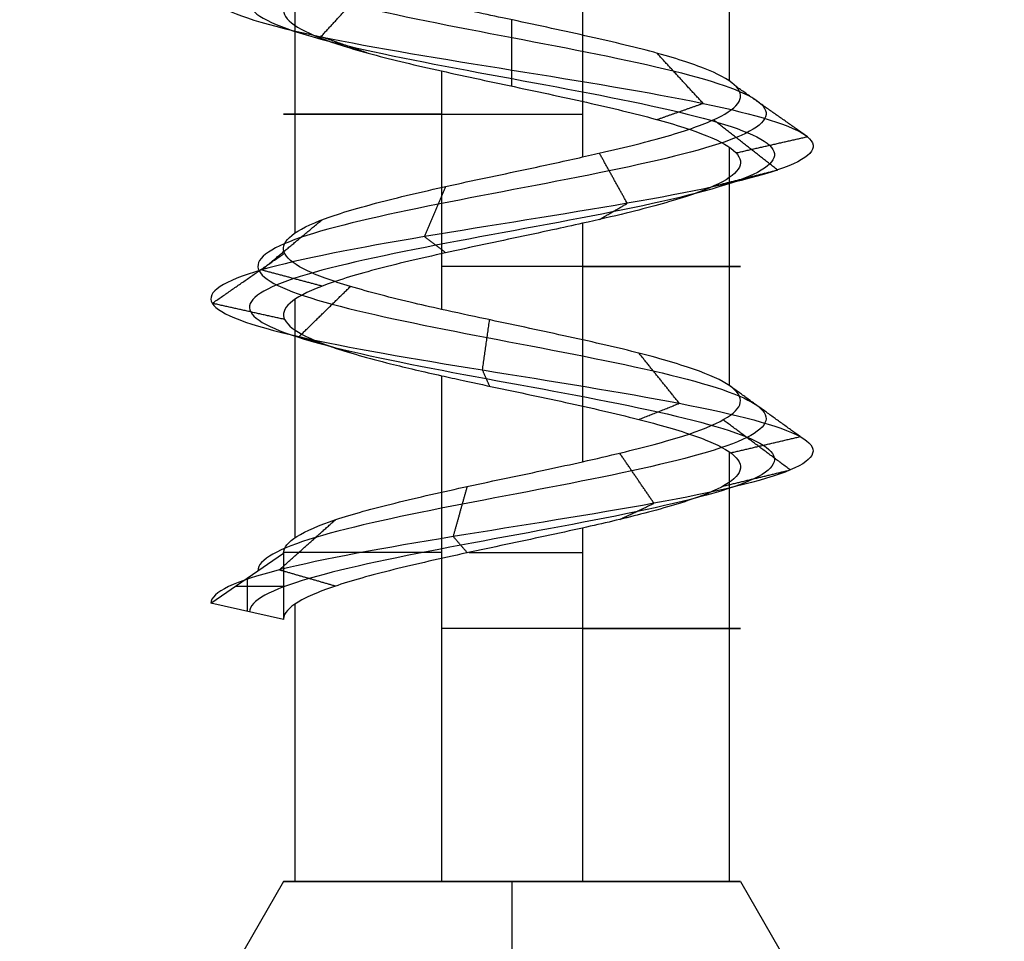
# Model space of a CAD drawing. Header units: millimetres. Extents: x -646 to 654, y -203 to 198.
# Tile 578 of 656: x 374 to 384, y 157 to 167. Entities that reach past the tile are written whole.
import ezdxf

# ---------------------------------------------------------------- set-up
doc = ezdxf.new("R2010")
doc.units = ezdxf.units.MM
doc.layers.add('Screw', color=7, linetype='Continuous', true_color=0xffffff)

msp = doc.modelspace()

# ---------------------------------------------------------------- linework, layer by layer
at = {"layer": 'Screw', "color": 7, "true_color": 0xffffff}
for p, q in [((380.804, 168.4043, 1082.9248), (380.804, 166.004, 1082.9248)), ((379.3267, 167.637, 1080.0254), (379.3267, 165.2371, 1080.0254)), ((376.4273, 166.8702, 1081.5027), (376.4273, 164.4694, 1081.5027)), ((377.9046, 166.1034, 1084.4021), (377.9046, 163.7026, 1084.4021)), ((380.804, 165.3362, 1082.9248), (380.804, 162.9363, 1082.9248)), ((379.3267, 164.5691, 1080.0254), (379.3267, 162.1688, 1080.0254)), ((376.4273, 163.8023, 1081.5027), (376.4273, 161.4015, 1081.5027)), ((377.9046, 163.0353, 1084.4021), (377.9046, 157.9423, 1084.4021)), ((380.804, 162.2681, 1082.9248), (380.804, 157.9423, 1082.9248)), ((379.3267, 161.5013, 1080.0254), (379.3267, 157.9423, 1080.0254)), ((375.5825, 160.7438, 1082.2137), (376.3147, 161.2489, 1082.2137)), ((376.3147, 161.2489, 1082.2137), (376.3147, 160.5807, 1082.2137)), ((375.9486, 160.9963, 1082.2137), (375.9486, 160.6622, 1082.2137)), ((375.8304, 160.9148, 1082.2137), (376.3147, 160.9148, 1082.2137)), ((376.3147, 160.5807, 1082.2137), (375.5825, 160.7438, 1082.2137)), ((376.4273, 160.7344, 1081.5027), (376.4273, 157.9423, 1081.5027)), ((376.3147, 157.9423, 1082.2137), (373.6577, 153.3403, 1082.2137)), ((378.6156, 157.9423, 1084.5147), (378.6156, 153.3403, 1087.1716)), ((378.6156, 157.9423, 1079.9127), (378.6156, 153.3403, 1077.2558)), ((380.9166, 157.9423, 1082.2137), (383.5735, 153.3403, 1082.2137))]:
    msp.add_line(p, q, dxfattribs=at)
at = {"layer": 'Screw', "color": 7, "true_color": 0xffffff, "extrusion": (0, -1, 0)}
for centre, start, end in [((378.6156, 1082.2137, -165.6698), 108, 288), ((378.6156, 1082.2137, -164.1361), 288, 108), ((378.6156, 1082.2137, -161.2557), 108, 180.79462), ((378.6156, 1082.2137, -161.2557), 259.19774, 288), ((378.6156, 1082.2137, -160.4888), 288, 108), ((378.6156, 1082.2137, -157.9423), 108, 180), ((378.6156, 1082.2137, -157.9423), 180, 288), ((378.6156, 1082.2137, -157.9423), 0, 108), ((378.6156, 1082.2137, -157.9423), 288, 0)]:
    msp.add_arc(centre, 2.301, start, end, dxfattribs=at)
at = {"layer": 'Screw', "color": 7, "true_color": 0xffffff}
for points, knots in [([(377.1165, 191.4234, 1082.2137), (377.1005, 191.2955, 1082.6062), (377.2151, 191.1677, 1083.0237), (377.7605, 190.912, 1083.6595), (378.173, 190.7842, 1083.8727), (379.0583, 190.5285, 1083.9366), (379.5257, 190.4007, 1083.7853), (380.2325, 190.145, 1083.169), (380.4663, 190.0172, 1082.7066), (380.5303, 189.7616, 1081.7208), (380.3583, 189.6337, 1081.2035), (379.671, 189.3781, 1080.4258), (379.1587, 189.2502, 1080.1713), (378.0726, 188.9946, 1080.1074), (377.5054, 188.8667, 1080.2999), (376.6567, 188.6111, 1081.0583), (376.3719, 188.4832, 1081.6204), (376.3271, 188.2276, 1082.807), (376.5685, 188.0997, 1083.4076), (377.4037, 187.8441, 1084.2789), (378.0023, 187.7162, 1084.5438), (379.229, 187.4606, 1084.5694), (379.8496, 187.3327, 1084.3293), (380.7493, 187.0771, 1083.4657), (381.0224, 186.9493, 1082.8472), (381.048, 186.6936, 1081.5803), (380.7996, 186.5658, 1080.9398), (379.9077, 186.3101, 1080.0117), (379.2692, 186.1823, 1079.7302), (377.9621, 185.9266, 1079.7047), (377.3017, 185.7988, 1079.9613), (376.3452, 185.5431, 1080.8817), (376.0523, 185.4153, 1081.5401), (376.0331, 185.1596, 1082.8873), (376.3074, 185.0318, 1083.5623), (377.2581, 184.7761, 1084.531), (377.932, 184.6483, 1084.8186), (379.2993, 184.3926, 1084.8314), (379.9842, 184.2648, 1084.5562), (380.9671, 184.0091, 1083.5913), (381.2589, 183.8813, 1082.9074), (381.2717, 183.6256, 1081.52), (380.9923, 183.4978, 1080.8251), (380.0133, 183.2421, 1079.828), (379.3194, 183.1143, 1079.5321), (377.9119, 182.8586, 1079.5193), (377.2071, 182.7308, 1079.8028), (376.1957, 182.4751, 1080.7961), (375.8989, 182.3473, 1081.5), (375.8809, 182.1076, 1082.8383), (376.0898, 181.9958, 1083.4688), (376.8746, 181.7721, 1084.4604), (377.4452, 181.6602, 1084.8177), (378.6961, 181.4365, 1085.0893), (379.3719, 181.3247, 1085.0023), (380.5247, 181.101, 1084.4115), (380.9974, 180.9891, 1083.9095), (381.5196, 180.7654, 1082.7073), (381.5669, 180.6535, 1082.0113), (381.2034, 180.4298, 1080.7359), (380.7936, 180.318, 1080.1613), (379.6908, 180.0943, 1079.3975), (379.0016, 179.9824, 1079.2114), (377.6492, 179.7587, 1079.3221), (376.991, 179.6469, 1079.6189), (376.005, 179.4232, 1080.5733), (375.681, 179.3113, 1081.2276), (375.5227, 179.0876, 1082.6062), (375.7077, 178.9757, 1083.3211), (376.4797, 178.752, 1084.4766), (377.0703, 178.6402, 1084.9146), (378.4001, 178.4165, 1085.318), (379.1344, 178.3046, 1085.2819), (380.4183, 178.0809, 1084.7501), (380.9631, 177.9691, 1084.2563), (381.6182, 177.7454, 1083.0308), (381.7261, 177.6335, 1082.3034), (381.455, 177.4098, 1080.9405), (381.0769, 177.298, 1080.3099), (380.0027, 177.0743, 1079.4283), (379.3105, 176.9624, 1079.1806), (377.9208, 176.7387, 1079.1806), (377.2285, 176.6268, 1079.4283), (376.1543, 176.4031, 1080.3099), (375.7763, 176.2913, 1080.9405), (375.5052, 176.0676, 1082.3034), (375.6131, 175.9557, 1083.0308), (376.2682, 175.732, 1084.2563), (376.813, 175.6202, 1084.7501), (378.0968, 175.3965, 1085.2819), (378.8312, 175.2846, 1085.318), (380.161, 175.0609, 1084.9146), (380.7516, 174.9491, 1084.4766), (381.5236, 174.7253, 1083.3211), (381.7023, 174.6135, 1082.6079), (381.5661, 174.3898, 1081.2249), (381.2517, 174.2779, 1080.5603), (380.2691, 174.0542, 1079.5777), (379.6044, 173.9424, 1079.2633), (378.2215, 173.7187, 1079.1271), (377.5082, 173.6068, 1079.3057), (376.3528, 173.3831, 1080.0778), (375.9148, 173.2713, 1080.6683), (375.5114, 173.0476, 1081.9981), (375.5475, 172.9357, 1082.7325), (376.0793, 172.712, 1084.0164), (376.5731, 172.6001, 1084.5612), (377.7986, 172.3764, 1085.2162), (378.5259, 172.2646, 1085.3241), (379.8888, 172.0409, 1085.053), (380.5195, 171.929, 1084.675), (381.4011, 171.7053, 1083.6008), (381.6488, 171.5935, 1082.9085), (381.6488, 171.3698, 1081.5189), (381.4011, 171.2579, 1080.8266), (380.5195, 171.0342, 1079.7524), (379.8888, 170.9224, 1079.3744), (378.5259, 170.6986, 1079.1033), (377.7986, 170.5868, 1079.2112), (376.5731, 170.3631, 1079.8663), (376.0793, 170.2512, 1080.4111), (375.5475, 170.0275, 1081.6949), (375.5114, 169.9157, 1082.4293), (375.9148, 169.692, 1083.7591), (376.3528, 169.5801, 1084.3497), (377.5082, 169.3564, 1085.1217), (378.2215, 169.2446, 1085.3004), (379.6044, 169.0209, 1085.1642), (380.2691, 168.909, 1084.8498), (381.2517, 168.6853, 1083.8672), (381.5661, 168.5734, 1083.2025), (381.7023, 168.3497, 1081.8195), (381.5236, 168.2379, 1081.1063), (380.7516, 168.0142, 1079.9509), (380.161, 167.9023, 1079.5129), (378.8312, 167.6786, 1079.1095), (378.0968, 167.5668, 1079.1456), (376.813, 167.3431, 1079.6774), (376.2682, 167.2312, 1080.1711), (375.6131, 167.0075, 1081.3967), (375.5052, 166.8957, 1082.124), (375.7763, 166.6719, 1083.4869), (376.1543, 166.5601, 1084.1176), (377.2285, 166.3364, 1084.9992), (377.9208, 166.2245, 1085.2469), (379.3105, 166.0008, 1085.2469), (380.0027, 165.889, 1084.9992), (381.0769, 165.6653, 1084.1176), (381.455, 165.5534, 1083.4869), (381.7261, 165.3297, 1082.124), (381.6182, 165.2179, 1081.3967), (380.9631, 164.9942, 1080.1711), (380.4183, 164.8823, 1079.6774), (379.1344, 164.6586, 1079.1456), (378.4001, 164.5467, 1079.1095), (377.0703, 164.323, 1079.5129), (376.4797, 164.2112, 1079.9509), (375.7077, 163.9875, 1081.1063), (375.529, 163.8756, 1081.8195), (375.6652, 163.6519, 1083.2025), (375.9796, 163.5401, 1083.8672), (376.9622, 163.3164, 1084.8498), (377.6269, 163.2045, 1085.1642), (379.0098, 162.9808, 1085.3004), (379.723, 162.869, 1085.1217), (380.8785, 162.6452, 1084.3497), (381.3165, 162.5334, 1083.7591), (381.7199, 162.3097, 1082.4293), (381.6838, 162.1978, 1081.6949), (381.152, 161.9741, 1080.4111), (380.6582, 161.8623, 1079.8663), (379.4327, 161.6386, 1079.2112), (378.7054, 161.5267, 1079.1033), (377.3424, 161.303, 1079.3744), (376.7118, 161.1912, 1079.7524), (375.8302, 160.9675, 1080.8266), (375.5825, 160.8558, 1081.5178), (375.5825, 160.7438, 1082.2137)], [0.0909091, 0.0909091, 0.0909091, 0.0909091, 0.1022727, 0.1022727, 0.1136364, 0.1136364, 0.125, 0.125, 0.1363636, 0.1363636, 0.1477273, 0.1477273, 0.1590909, 0.1590909, 0.1704545, 0.1704545, 0.1818182, 0.1818182, 0.1931818, 0.1931818, 0.2045455, 0.2045455, 0.2159091, 0.2159091, 0.2272727, 0.2272727, 0.2386364, 0.2386364, 0.25, 0.25, 0.2613636, 0.2613636, 0.2727273, 0.2727273, 0.2840909, 0.2840909, 0.2954545, 0.2954545, 0.3068182, 0.3068182, 0.3181818, 0.3181818, 0.3295455, 0.3295455, 0.3409091, 0.3409091, 0.3522727, 0.3522727, 0.3636364, 0.3636364, 0.3735795, 0.3735795, 0.3835227, 0.3835227, 0.3934659, 0.3934659, 0.4034091, 0.4034091, 0.4133523, 0.4133523, 0.4232955, 0.4232955, 0.4332386, 0.4332386, 0.4431818, 0.4431818, 0.453125, 0.453125, 0.4630682, 0.4630682, 0.4730114, 0.4730114, 0.4829545, 0.4829545, 0.4928977, 0.4928977, 0.5028409, 0.5028409, 0.5127841, 0.5127841, 0.5227273, 0.5227273, 0.5326705, 0.5326705, 0.5426136, 0.5426136, 0.5525568, 0.5525568, 0.5625, 0.5625, 0.5724432, 0.5724432, 0.5823864, 0.5823864, 0.5923295, 0.5923295, 0.6022727, 0.6022727, 0.6122159, 0.6122159, 0.6221591, 0.6221591, 0.6321023, 0.6321023, 0.6420455, 0.6420455, 0.6519886, 0.6519886, 0.6619318, 0.6619318, 0.671875, 0.671875, 0.6818182, 0.6818182, 0.6917614, 0.6917614, 0.7017045, 0.7017045, 0.7116477, 0.7116477, 0.7215909, 0.7215909, 0.7315341, 0.7315341, 0.7414773, 0.7414773, 0.7514205, 0.7514205, 0.7613636, 0.7613636, 0.7713068, 0.7713068, 0.78125, 0.78125, 0.7911932, 0.7911932, 0.8011364, 0.8011364, 0.8110795, 0.8110795, 0.8210227, 0.8210227, 0.8309659, 0.8309659, 0.8409091, 0.8409091, 0.8508523, 0.8508523, 0.8607955, 0.8607955, 0.8707386, 0.8707386, 0.8806818, 0.8806818, 0.890625, 0.890625, 0.9005682, 0.9005682, 0.9105114, 0.9105114, 0.9204545, 0.9204545, 0.9303977, 0.9303977, 0.9403409, 0.9403409, 0.9502841, 0.9502841, 0.9602273, 0.9602273, 0.9701705, 0.9701705, 0.9801136, 0.9801136, 0.9900568, 0.9900568, 1, 1, 1, 1]), ([(379.1112, 190.7867, 1083.3779), (379.2662, 190.7243, 1083.329), (379.4146, 190.662, 1083.25), (379.81, 190.4717, 1082.9218), (379.9929, 190.3439, 1082.5826), (380.0568, 190.0882, 1081.8448), (379.9359, 189.9604, 1081.4507), (379.4239, 189.7047, 1080.8483), (379.0348, 189.5769, 1080.6447), (378.1965, 189.3212, 1080.5808), (377.7525, 189.1934, 1080.7224), (377.0791, 188.9377, 1081.3054), (376.8453, 188.8099, 1081.7444), (376.8006, 188.5543, 1082.683), (376.991, 188.4264, 1083.1604), (377.6508, 188.1708, 1083.8564), (378.1262, 188.0429, 1084.0703), (379.105, 187.7873, 1084.0959), (379.6024, 187.6594, 1083.9068), (380.3268, 187.4038, 1083.2186), (380.5489, 187.2759, 1082.7232), (380.5745, 187.0203, 1081.7042), (380.3772, 186.8924, 1081.1869), (379.6605, 186.6368, 1080.4341), (379.1452, 186.5089, 1080.2037), (378.0861, 186.2533, 1080.1782), (377.5488, 186.1255, 1080.3838), (376.7676, 185.8698, 1081.1288), (376.5258, 185.742, 1081.6641), (376.5066, 185.4863, 1082.7634), (376.7298, 185.3585, 1083.3151), (377.5052, 185.1028, 1084.1086), (378.056, 184.975, 1084.3451), (379.1753, 184.7193, 1084.3579), (379.737, 184.5915, 1084.1337), (380.5447, 184.3358, 1083.3442), (380.7854, 184.208, 1082.7834), (380.7982, 183.9523, 1081.644), (380.5699, 183.8245, 1081.0723), (379.7661, 183.5688, 1080.2505), (379.1954, 183.441, 1080.0056), (378.0359, 183.1853, 1079.9928), (377.4542, 183.0575, 1080.2253), (376.6182, 182.8018, 1081.0432), (376.3724, 182.674, 1081.6239), (376.3544, 182.4343, 1082.7298), (376.5246, 182.3225, 1083.2522), (377.1718, 182.0988, 1084.0762), (377.644, 181.9869, 1084.3745), (378.6821, 181.7632, 1084.6038), (379.2443, 181.6513, 1084.5336), (380.2058, 181.4276, 1084.0451), (380.6014, 181.3158, 1083.6281), (381.0406, 181.0921, 1082.6263), (381.0823, 180.9802, 1082.0449), (380.7818, 180.7565, 1080.9772), (380.4404, 180.6447, 1080.4948), (379.5179, 180.421, 1079.8515), (378.94, 180.3091, 1079.6932), (377.8036, 180.0854, 1079.7827), (377.2491, 179.9735, 1080.0304), (376.4165, 179.7498, 1080.8314), (376.1416, 179.638, 1081.382), (376.0046, 179.4143, 1082.5446), (376.1616, 179.3024, 1083.1483), (376.8131, 179.0787, 1084.1233), (377.3115, 178.9669, 1084.493), (378.4337, 178.7432, 1084.8334), (379.0535, 178.6313, 1084.8029), (380.1369, 178.4076, 1084.3542), (380.5967, 178.2958, 1083.9375), (381.1495, 178.0721, 1082.9032), (381.2405, 177.9602, 1082.2894), (381.0117, 177.7365, 1081.1393), (380.6927, 177.6246, 1080.607), (379.7862, 177.4009, 1079.8631), (379.202, 177.2891, 1079.6541), (378.0293, 177.0654, 1079.6541), (377.4451, 176.9535, 1079.8631), (376.5385, 176.7298, 1080.607), (376.2195, 176.618, 1081.1393), (375.9908, 176.3943, 1082.2894), (376.0818, 176.2824, 1082.9032), (376.6346, 176.0587, 1083.9375), (377.0944, 175.9469, 1084.3542), (378.1778, 175.7231, 1084.8029), (378.7976, 175.6113, 1084.8334), (379.9198, 175.3876, 1084.493), (380.4182, 175.2757, 1084.1233), (381.0697, 175.052, 1083.1483), (381.2205, 174.9402, 1082.5464), (381.1055, 174.7165, 1081.3793), (380.8402, 174.6046, 1080.8184), (380.011, 174.3809, 1079.9891), (379.4501, 174.2691, 1079.7238), (378.283, 174.0454, 1079.6089), (377.6811, 173.9335, 1079.7597), (376.706, 173.7098, 1080.4112), (376.3364, 173.5979, 1080.9096), (375.996, 173.3742, 1082.0318), (376.0264, 173.2624, 1082.6515), (376.4752, 173.0387, 1083.735), (376.8919, 172.9268, 1084.1947), (377.9261, 172.7031, 1084.7475), (378.5399, 172.5913, 1084.8386), (379.6901, 172.3676, 1084.6098), (380.2223, 172.2557, 1084.2908), (380.9663, 172.032, 1083.3843), (381.1753, 171.9202, 1082.8001), (381.1753, 171.6964, 1081.6274), (380.9663, 171.5846, 1081.0431), (380.2223, 171.3609, 1080.1366), (379.6901, 171.249, 1079.8176), (378.5399, 171.0253, 1079.5888), (377.9261, 170.9135, 1079.6799), (376.8919, 170.6898, 1080.2327), (376.4752, 170.5779, 1080.6925), (376.0264, 170.3542, 1081.7759), (375.996, 170.2424, 1082.3956), (376.3364, 170.0187, 1083.5179), (376.706, 169.9068, 1084.0162), (377.6811, 169.6831, 1084.6678), (378.283, 169.5712, 1084.8185), (379.4501, 169.3475, 1084.7036), (380.011, 169.2357, 1084.4383), (380.8402, 169.012, 1083.6091), (381.1055, 168.9001, 1083.0481), (381.2205, 168.6764, 1081.8811), (381.0697, 168.5646, 1081.2792), (380.4182, 168.3409, 1080.3041), (379.9198, 168.229, 1079.9345), (378.7976, 168.0053, 1079.5941), (378.1778, 167.8935, 1079.6245), (377.0944, 167.6697, 1080.0733), (376.6346, 167.5579, 1080.49), (376.0818, 167.3342, 1081.5242), (375.9908, 167.2223, 1082.138), (376.2195, 166.9986, 1083.2882), (376.5385, 166.8868, 1083.8204), (377.4451, 166.6631, 1084.5643), (378.0293, 166.5512, 1084.7734), (379.202, 166.3275, 1084.7734), (379.7862, 166.2157, 1084.5643), (380.6927, 165.992, 1083.8204), (381.0117, 165.8801, 1083.2882), (381.2405, 165.6564, 1082.138), (381.1495, 165.5445, 1081.5242), (380.5967, 165.3208, 1080.49), (380.1369, 165.209, 1080.0733), (379.0535, 164.9853, 1079.6245), (378.4337, 164.8734, 1079.5941), (377.3115, 164.6497, 1079.9345), (376.8131, 164.5379, 1080.3041), (376.1616, 164.3142, 1081.2792), (376.0108, 164.2023, 1081.8811), (376.1258, 163.9786, 1083.0481), (376.3911, 163.8668, 1083.6091), (377.2203, 163.643, 1084.4383), (377.7812, 163.5312, 1084.7036), (378.9483, 163.3075, 1084.8185), (379.5502, 163.1956, 1084.6678), (380.5252, 162.9719, 1084.0162), (380.8949, 162.8601, 1083.5179), (381.2353, 162.6364, 1082.3956), (381.2049, 162.5245, 1081.7759), (380.7561, 162.3008, 1080.6925), (380.3394, 162.189, 1080.2327), (379.3051, 161.9653, 1079.6799), (378.6914, 161.8534, 1079.5888), (377.5412, 161.6297, 1079.8176), (377.009, 161.5178, 1080.1366), (376.265, 161.2941, 1081.0431), (376.056, 161.1825, 1081.6264), (376.056, 161.0704, 1082.2137)], [9.962929, 9.962929, 9.962929, 9.962929, 10.425509, 10.425509, 11.373282, 11.373282, 12.321056, 12.321056, 13.268829, 13.268829, 14.216603, 14.216603, 15.164377, 15.164377, 16.11215, 16.11215, 17.059924, 17.059924, 18.007697, 18.007697, 18.955471, 18.955471, 19.903244, 19.903244, 20.851018, 20.851018, 21.798791, 21.798791, 22.746565, 22.746565, 23.694338, 23.694338, 24.642112, 24.642112, 25.589885, 25.589885, 26.537659, 26.537659, 27.485432, 27.485432, 28.433206, 28.433206, 29.38098, 29.38098, 30.328753, 30.328753, 31.158055, 31.158055, 31.987357, 31.987357, 32.816659, 32.816659, 33.64596, 33.64596, 34.475262, 34.475262, 35.304564, 35.304564, 36.133866, 36.133866, 36.963168, 36.963168, 37.79247, 37.79247, 38.621772, 38.621772, 39.451073, 39.451073, 40.280375, 40.280375, 41.109677, 41.109677, 41.938979, 41.938979, 42.768281, 42.768281, 43.597583, 43.597583, 44.426884, 44.426884, 45.256186, 45.256186, 46.085488, 46.085488, 46.91479, 46.91479, 47.744092, 47.744092, 48.573394, 48.573394, 49.402695, 49.402695, 50.231997, 50.231997, 51.061299, 51.061299, 51.890601, 51.890601, 52.719903, 52.719903, 53.549205, 53.549205, 54.378507, 54.378507, 55.207808, 55.207808, 56.03711, 56.03711, 56.866412, 56.866412, 57.695714, 57.695714, 58.525016, 58.525016, 59.354318, 59.354318, 60.183619, 60.183619, 61.012921, 61.012921, 61.842223, 61.842223, 62.671525, 62.671525, 63.500827, 63.500827, 64.330129, 64.330129, 65.15943, 65.15943, 65.988732, 65.988732, 66.818034, 66.818034, 67.647336, 67.647336, 68.476638, 68.476638, 69.30594, 69.30594, 70.135242, 70.135242, 70.964543, 70.964543, 71.793845, 71.793845, 72.623147, 72.623147, 73.452449, 73.452449, 74.281751, 74.281751, 75.111053, 75.111053, 75.940354, 75.940354, 76.769656, 76.769656, 77.598958, 77.598958, 78.42826, 78.42826, 79.257562, 79.257562, 80.086864, 80.086864, 80.916165, 80.916165, 81.745467, 81.745467, 82.574769, 82.574769, 83.404071, 83.404071, 83.404071, 83.404071]), ([(378.4854, 190.6191, 1083.4961), (378.5282, 190.6027, 1083.5047), (378.5717, 190.5862, 1083.5111), (378.9564, 190.4418, 1083.5472), (379.3225, 190.314, 1083.4379), (379.8851, 190.0584, 1082.9658), (380.077, 189.9305, 1082.6047), (380.1409, 189.6749, 1081.8228), (380.0109, 189.547, 1081.4068), (379.4678, 189.2914, 1080.7732), (379.0568, 189.1635, 1080.5606), (378.1745, 188.9079, 1080.4967), (377.7086, 188.78, 1080.6473), (377.0041, 188.5244, 1081.2615), (376.7612, 188.3965, 1081.7224), (376.7165, 188.1409, 1082.7051), (376.9159, 188.013, 1083.2044), (377.6069, 187.7574, 1083.9315), (378.1042, 187.6296, 1084.1544), (379.1271, 187.3739, 1084.18), (379.6463, 187.2461, 1083.9819), (380.4019, 186.9904, 1083.2625), (380.633, 186.8626, 1082.7452), (380.6586, 186.6069, 1081.6822), (380.4522, 186.4791, 1081.143), (379.7044, 186.2234, 1080.3591), (379.1672, 186.0956, 1080.1196), (378.0641, 185.8399, 1080.094), (377.5049, 185.7121, 1080.3087), (376.6926, 185.4564, 1081.0849), (376.4416, 185.3286, 1081.6421), (376.4225, 185.0729, 1082.7854), (376.6548, 184.9451, 1083.359), (377.4613, 184.6894, 1084.1836), (378.0339, 184.5616, 1084.4293), (379.1973, 184.3059, 1084.442), (379.781, 184.1781, 1084.2088), (380.6197, 183.9224, 1083.3881), (380.8695, 183.7946, 1082.8055), (380.8823, 183.5389, 1081.622), (380.6449, 183.4111, 1081.0284), (379.81, 183.1554, 1080.1754), (379.2174, 183.0276, 1079.9215), (378.0139, 182.7719, 1079.9087), (377.4103, 182.6441, 1080.1502), (376.5431, 182.3885, 1080.9993), (376.2882, 182.2606, 1081.6019), (376.2703, 182.0209, 1082.7491), (376.4473, 181.9091, 1083.2907), (377.119, 181.6854, 1084.1444), (377.6087, 181.5735, 1084.4532), (378.6846, 181.3498, 1084.69), (379.267, 181.238, 1084.6169), (380.2625, 181.0143, 1084.1102), (380.6718, 180.9024, 1083.6781), (381.1257, 180.6787, 1082.6407), (381.1684, 180.5668, 1082.0389), (380.8567, 180.3431, 1080.9343), (380.5031, 180.2313, 1080.4355), (379.5486, 180.0076, 1079.7708), (378.951, 179.8957, 1079.6076), (377.7761, 179.672, 1079.7008), (377.2033, 179.5602, 1079.9573), (376.3434, 179.3365, 1080.7855), (376.0597, 179.2246, 1081.3545), (375.919, 179.0009, 1082.5556), (376.0809, 178.8891, 1083.179), (376.7539, 178.6654, 1084.1861), (377.2686, 178.5535, 1084.5679), (378.4277, 178.3298, 1084.9195), (379.0678, 178.2179, 1084.888), (380.1869, 177.9942, 1084.4245), (380.6618, 177.8824, 1083.9941), (381.2327, 177.6587, 1082.9259), (381.3268, 177.5468, 1082.2919), (381.0905, 177.3231, 1081.104), (380.761, 177.2113, 1080.5542), (379.8247, 176.9876, 1079.7858), (379.2213, 176.8757, 1079.5699), (378.01, 176.652, 1079.5699), (377.4066, 176.5402, 1079.7858), (376.4703, 176.3164, 1080.5542), (376.1408, 176.2046, 1081.104), (375.9045, 175.9809, 1082.2919), (375.9985, 175.869, 1082.9259), (376.5695, 175.6453, 1083.9941), (377.0444, 175.5335, 1084.4245), (378.1634, 175.3098, 1084.888), (378.8035, 175.1979, 1084.9195), (379.9626, 174.9742, 1084.5679), (380.4774, 174.8624, 1084.1861), (381.1503, 174.6387, 1083.179), (381.3061, 174.5268, 1082.5573), (381.1873, 174.3031, 1081.3519), (380.9133, 174.1912, 1080.7725), (380.0568, 173.9675, 1079.916), (379.4775, 173.8557, 1079.642), (378.2721, 173.632, 1079.5233), (377.6504, 173.5201, 1079.679), (376.6433, 173.2964, 1080.352), (376.2615, 173.1846, 1080.8667), (375.9099, 172.9609, 1082.0258), (375.9413, 172.849, 1082.6659), (376.4049, 172.6253, 1083.785), (376.8353, 172.5135, 1084.2598), (377.9035, 172.2897, 1084.8308), (378.5374, 172.1779, 1084.9249), (379.7254, 171.9542, 1084.6885), (380.2751, 171.8423, 1084.3591), (381.0435, 171.6186, 1083.4228), (381.2594, 171.5068, 1082.8193), (381.2594, 171.2831, 1081.6081), (381.0435, 171.1712, 1081.0047), (380.2751, 170.9475, 1080.0684), (379.7254, 170.8357, 1079.7389), (378.5374, 170.612, 1079.5026), (377.9035, 170.5001, 1079.5966), (376.8353, 170.2764, 1080.1676), (376.4049, 170.1645, 1080.6425), (375.9413, 169.9408, 1081.7615), (375.9099, 169.829, 1082.4016), (376.2615, 169.6053, 1083.5607), (376.6433, 169.4934, 1084.0755), (377.6504, 169.2697, 1084.7484), (378.2721, 169.1579, 1084.9041), (379.4775, 168.9342, 1084.7854), (380.0568, 168.8223, 1084.5114), (380.9133, 168.5986, 1083.6549), (381.1873, 168.4868, 1083.0756), (381.3061, 168.263, 1081.8701), (381.1503, 168.1512, 1081.2485), (380.4774, 167.9275, 1080.2414), (379.9626, 167.8156, 1079.8596), (378.8035, 167.5919, 1079.508), (378.1634, 167.4801, 1079.5394), (377.0444, 167.2564, 1080.0029), (376.5695, 167.1445, 1080.4333), (375.9985, 166.9208, 1081.5016), (375.9045, 166.809, 1082.1355), (376.1408, 166.5853, 1083.3235), (376.4703, 166.4734, 1083.8732), (377.4066, 166.2497, 1084.6416), (378.01, 166.1378, 1084.8575), (379.2213, 165.9141, 1084.8575), (379.8247, 165.8023, 1084.6416), (380.761, 165.5786, 1083.8732), (381.0905, 165.4667, 1083.3235), (381.3268, 165.243, 1082.1355), (381.2327, 165.1312, 1081.5016), (380.6618, 164.9075, 1080.4333), (380.1869, 164.7956, 1080.0029), (379.0678, 164.5719, 1079.5394), (378.4277, 164.4601, 1079.508), (377.2686, 164.2363, 1079.8596), (376.7539, 164.1245, 1080.2414), (376.0809, 163.9008, 1081.2485), (375.9252, 163.7889, 1081.8701), (376.0439, 163.5652, 1083.0756), (376.318, 163.4534, 1083.6549), (377.1744, 163.2297, 1084.5114), (377.7538, 163.1178, 1084.7854), (378.9592, 162.8941, 1084.9041), (379.5809, 162.7823, 1084.7484), (380.588, 162.5586, 1084.0755), (380.9698, 162.4467, 1083.5607), (381.3214, 162.223, 1082.4016), (381.2899, 162.1111, 1081.7615), (380.8264, 161.8874, 1080.6425), (380.396, 161.7756, 1080.1676), (379.3278, 161.5519, 1079.5966), (378.6938, 161.44, 1079.5026), (377.5059, 161.2163, 1079.7389), (376.9562, 161.1045, 1080.0684), (376.1878, 160.8808, 1081.0047), (375.9719, 160.7691, 1081.6071), (375.9719, 160.6571, 1082.2137)], [2.782471, 2.782471, 2.782471, 2.782471, 2.974275, 2.974275, 4.461413, 4.461413, 5.948551, 5.948551, 7.435688, 7.435688, 8.922826, 8.922826, 10.409964, 10.409964, 11.897102, 11.897102, 13.384239, 13.384239, 14.871377, 14.871377, 16.358515, 16.358515, 17.845652, 17.845652, 19.33279, 19.33279, 20.819928, 20.819928, 22.307065, 22.307065, 23.794203, 23.794203, 25.281341, 25.281341, 26.768478, 26.768478, 28.255616, 28.255616, 29.742754, 29.742754, 31.229892, 31.229892, 32.717029, 32.717029, 34.204167, 34.204167, 35.691305, 35.691305, 36.99255, 36.99255, 38.293796, 38.293796, 39.595041, 39.595041, 40.896287, 40.896287, 42.197532, 42.197532, 43.498777, 43.498777, 44.800023, 44.800023, 46.101268, 46.101268, 47.402514, 47.402514, 48.703759, 48.703759, 50.005005, 50.005005, 51.30625, 51.30625, 52.607496, 52.607496, 53.908741, 53.908741, 55.209987, 55.209987, 56.511232, 56.511232, 57.812478, 57.812478, 59.113723, 59.113723, 60.414969, 60.414969, 61.716214, 61.716214, 63.01746, 63.01746, 64.318705, 64.318705, 65.619951, 65.619951, 66.921196, 66.921196, 68.222442, 68.222442, 69.523687, 69.523687, 70.824933, 70.824933, 72.126178, 72.126178, 73.427423, 73.427423, 74.728669, 74.728669, 76.029914, 76.029914, 77.33116, 77.33116, 78.632405, 78.632405, 79.933651, 79.933651, 81.234896, 81.234896, 82.536142, 82.536142, 83.837387, 83.837387, 85.138633, 85.138633, 86.439878, 86.439878, 87.741124, 87.741124, 89.042369, 89.042369, 90.343615, 90.343615, 91.64486, 91.64486, 92.946106, 92.946106, 94.247351, 94.247351, 95.548597, 95.548597, 96.849842, 96.849842, 98.151088, 98.151088, 99.452333, 99.452333, 100.753579, 100.753579, 102.054824, 102.054824, 103.35607, 103.35607, 104.657315, 104.657315, 105.95856, 105.95856, 107.259806, 107.259806, 108.561051, 108.561051, 109.862297, 109.862297, 111.163542, 111.163542, 112.464788, 112.464788, 113.766033, 113.766033, 115.067279, 115.067279, 116.368524, 116.368524, 117.66977, 117.66977, 118.971015, 118.971015, 118.971015, 118.971015]), ([(379.3267, 167.637, 1080.0254), (379.1733, 167.6029, 1079.9758), (379.0145, 167.5686, 1079.9419), (378.5934, 167.479, 1079.8978), (378.323, 167.4224, 1079.9163), (377.8117, 167.3103, 1080.0418), (377.5635, 167.2537, 1080.1505), (377.1246, 167.1422, 1080.4416), (376.9278, 167.0855, 1080.6279), (376.6132, 166.9734, 1081.0501), (376.491, 166.9168, 1081.2919), (376.3377, 166.8053, 1081.7958), (376.3045, 166.7487, 1082.0647), (376.3305, 166.6366, 1082.5906), (376.3902, 166.58, 1082.8549), (376.5926, 166.4685, 1083.3411), (376.7381, 166.4118, 1083.5697), (377.0929, 166.2997, 1083.9587), (377.3071, 166.2431, 1084.1246), (377.6562, 166.1595, 1084.3092), (377.7787, 166.1315, 1084.3609), (377.9046, 166.1034, 1084.4021)], [0.54602155, 0.54602155, 0.54602155, 0.54602155, 0.55260985, 0.55260985, 0.56344539, 0.56344539, 0.57428087, 0.57428087, 0.58511638, 0.58511638, 0.59595189, 0.59595189, 0.60678739, 0.60678739, 0.61762293, 0.61762293, 0.62845839, 0.62845839, 0.63929397, 0.63929397, 0.64470664, 0.64470664, 0.64470664, 0.64470664]), ([(379.3267, 165.2371, 1080.0254), (379.4068, 165.2551, 1080.0515), (379.4854, 165.273, 1080.0818), (379.8019, 165.3465, 1080.2246), (380.0263, 165.4024, 1080.3769), (380.4047, 165.5143, 1080.743), (380.5641, 165.5719, 1080.9618), (380.7966, 165.6833, 1081.4344), (380.8727, 165.7392, 1081.6947), (380.9316, 165.8512, 1082.2179), (380.9153, 165.9088, 1082.488), (380.7939, 166.0201, 1083.0005), (380.687, 166.0761, 1083.2498), (380.3994, 166.188, 1083.6908), (380.2149, 166.2456, 1083.8888), (379.7951, 166.3569, 1084.2069), (379.554, 166.4129, 1084.3311), (379.0515, 166.5249, 1084.4883), (378.7832, 166.5824, 1084.5236), (378.3124, 166.682, 1084.5041), (378.1034, 166.7262, 1084.4663), (377.9046, 166.7704, 1084.4021)], [0.2680947, 0.2680947, 0.2680947, 0.2680947, 0.2716974, 0.2716974, 0.283022, 0.283022, 0.2943394, 0.2943394, 0.305664, 0.305664, 0.3169814, 0.3169814, 0.328306, 0.328306, 0.3396234, 0.3396234, 0.3509479, 0.3509479, 0.3622653, 0.3622653, 0.3712068, 0.3712068, 0.3712068, 0.3712068]), ([(377.9046, 166.1034, 1084.4021), (378.0309, 166.0752, 1084.4428), (378.1606, 166.047, 1084.4731), (378.5517, 165.9629, 1084.5288), (378.8225, 165.9063, 1084.5205), (379.3383, 165.7948, 1084.4141), (379.5903, 165.7381, 1084.3146), (380.0397, 165.626, 1084.0401), (380.2433, 165.5694, 1083.8613), (380.5734, 165.4579, 1083.451), (380.7045, 165.4013, 1083.2139), (380.8765, 165.2892, 1082.7162), (380.9197, 165.2326, 1082.4487), (380.9132, 165.1211, 1081.9221), (380.8634, 165.0644, 1081.6557), (380.6793, 164.9523, 1081.1624), (380.5424, 164.8957, 1080.9286), (380.2022, 164.7843, 1080.5265), (379.9943, 164.7276, 1080.3528), (379.6279, 164.6375, 1080.1412), (379.4797, 164.6033, 1080.0754), (379.3267, 164.5691, 1080.0254)], [0.64470664, 0.64470664, 0.64470664, 0.64470664, 0.65012941, 0.65012941, 0.66096502, 0.66096502, 0.67180043, 0.67180043, 0.68263607, 0.68263607, 0.69347146, 0.69347146, 0.70430713, 0.70430713, 0.7151425, 0.7151425, 0.7259782, 0.7259782, 0.73681354, 0.73681354, 0.74339324, 0.74339324, 0.74339324, 0.74339324]), ([(377.9046, 163.7026, 1084.4021), (377.797, 163.7265, 1084.3669), (377.692, 163.7504, 1084.3242), (377.3557, 163.8301, 1084.157), (377.1376, 163.8877, 1083.9968), (376.773, 163.9992, 1083.6168), (376.6216, 164.0551, 1083.3917), (376.4071, 164.167, 1082.9109), (376.3408, 164.2246, 1082.6484), (376.3014, 164.3361, 1082.1233), (376.3279, 164.392, 1081.8534), (376.4684, 164.5038, 1081.3459), (376.5843, 164.5614, 1081.1013), (376.8881, 164.6729, 1080.6712), (377.0803, 164.7288, 1080.4798), (377.5116, 164.8407, 1080.1778), (377.7567, 164.8982, 1080.0629), (378.2648, 165.0097, 1079.9244), (378.5348, 165.0656, 1079.8991), (378.9762, 165.1597, 1079.9341), (379.1549, 165.1986, 1079.9699), (379.3267, 165.2371, 1080.0254)], [0.1649804, 0.1649804, 0.1649804, 0.1649804, 0.1698117, 0.1698117, 0.1811291, 0.1811291, 0.1924539, 0.1924539, 0.2037712, 0.2037712, 0.215096, 0.215096, 0.2264133, 0.2264133, 0.237738, 0.237738, 0.2490554, 0.2490554, 0.26038, 0.26038, 0.2680947, 0.2680947, 0.2680947, 0.2680947]), ([(379.3267, 164.5691, 1080.0254), (379.2276, 164.5471, 1079.9933), (379.1265, 164.5251, 1079.9678), (378.7656, 164.4474, 1079.9026), (378.4947, 164.3907, 1079.9009), (377.9754, 164.2786, 1079.988), (377.7198, 164.2221, 1080.078), (377.2604, 164.1106, 1080.3356), (377.0504, 164.0539, 1080.5067), (376.7053, 163.9418, 1080.9044), (376.5654, 163.8852, 1081.1365), (376.3751, 163.7737, 1081.6276), (376.3219, 163.717, 1081.8932), (376.3088, 163.6049, 1082.4196), (376.3487, 163.5484, 1082.6877), (376.5144, 163.4369, 1083.1876), (376.6425, 163.3801, 1083.4263), (376.9674, 163.2681, 1083.8407), (377.1687, 163.2115, 1084.0221), (377.5511, 163.1159, 1084.2623), (377.7247, 163.0756, 1084.3433), (377.9046, 163.0353, 1084.4021)], [0.74339324, 0.74339324, 0.74339324, 0.74339324, 0.74764927, 0.74764927, 0.75848459, 0.75848459, 0.76932034, 0.76932034, 0.78015564, 0.78015564, 0.79099143, 0.79099143, 0.8018267, 0.8018267, 0.81266251, 0.81266251, 0.82349776, 0.82349776, 0.83433361, 0.83433361, 0.84207939, 0.84207939, 0.84207939, 0.84207939]), ([(379.3267, 162.1688, 1080.0254), (379.4613, 162.1991, 1080.0694), (379.5921, 162.2295, 1080.1255), (379.947, 162.3151, 1080.3186), (380.1594, 162.371, 1080.4873), (380.5095, 162.4828, 1080.8806), (380.6521, 162.5403, 1081.1107), (380.8486, 162.652, 1081.5992), (380.9052, 162.7078, 1081.8645), (380.9248, 162.8196, 1082.3907), (380.8884, 162.8772, 1082.6589), (380.7291, 162.9888, 1083.1608), (380.6039, 163.0446, 1083.4014), (380.2842, 163.1564, 1083.8198), (380.0854, 163.214, 1084.0035), (379.6431, 163.3256, 1084.2893), (379.3934, 163.3815, 1084.3952), (378.8805, 163.4933, 1084.5145), (378.6103, 163.5509, 1084.5297), (378.1988, 163.6386, 1084.4817), (378.0494, 163.6706, 1084.4488), (377.9046, 163.7026, 1084.4021)], [0.0618685, 0.0618685, 0.0618685, 0.0618685, 0.067918, 0.067918, 0.0792429, 0.0792429, 0.0905603, 0.0905603, 0.1018851, 0.1018851, 0.1132025, 0.1132025, 0.1245274, 0.1245274, 0.1358448, 0.1358448, 0.1471696, 0.1471696, 0.158487, 0.158487, 0.1649804, 0.1649804, 0.1649804, 0.1649804]), ([(377.9046, 163.0353, 1084.4021), (377.9764, 163.0193, 1084.4253), (378.0492, 163.0032, 1084.4451), (378.3797, 162.9312, 1084.5177), (378.6504, 162.8747, 1084.5294), (379.1727, 162.7632, 1084.4617), (379.4314, 162.7064, 1084.3813), (379.9, 162.5944, 1084.141), (380.1163, 162.5378, 1083.9778), (380.476, 162.4263, 1083.5931), (380.6244, 162.3696, 1083.3664), (380.8328, 162.2575, 1082.8829), (380.8958, 162.201, 1082.6193), (380.9285, 162.0895, 1082.0937), (380.8987, 162.0327, 1081.8244), (380.7517, 161.9207, 1081.3188), (380.6326, 161.8642, 1081.0754), (380.3232, 161.7526, 1080.6491), (380.1288, 161.6959, 1080.4604), (379.7323, 161.5938, 1080.1902), (379.5335, 161.5473, 1080.0929), (379.3267, 161.5013, 1080.0254)], [0.84207939, 0.84207939, 0.84207939, 0.84207939, 0.84516883, 0.84516883, 0.85600471, 0.85600471, 0.8668399, 0.8668399, 0.87767581, 0.87767581, 0.88851098, 0.88851098, 0.89934692, 0.89934692, 0.91018206, 0.91018206, 0.92101803, 0.92101803, 0.93185315, 0.93185315, 0.9407679, 0.9407679, 0.9407679, 0.9407679]), ([(376.3147, 161.2489, 1082.2137), (376.3147, 161.3048, 1081.9505), (376.3612, 161.3606, 1081.6836), (376.5391, 161.4723, 1081.1882), (376.6729, 161.5298, 1080.9529), (377.008, 161.6415, 1080.5466), (377.2139, 161.6973, 1080.3701), (377.6666, 161.8091, 1080.1011), (377.9195, 161.8666, 1080.0048), (378.4365, 161.9783, 1079.9047), (378.7077, 162.0342, 1079.8996), (379.089, 162.1161, 1079.9586), (379.2093, 162.1424, 1079.9875), (379.3267, 162.1688, 1080.0254)], [0, 0, 0, 0, 0.01131575, 0.01131575, 0.02263356, 0.02263356, 0.03395821, 0.03395821, 0.04527566, 0.04527566, 0.05660056, 0.05660056, 0.06186848, 0.06186848, 0.06186848, 0.06186848]), ([(379.3267, 161.5013, 1080.0254), (379.2821, 161.4913, 1080.0109), (379.2371, 161.4814, 1079.9978), (378.937, 161.4158, 1079.9201), (378.667, 161.359, 1079.8983), (378.1426, 161.247, 1079.9466), (377.881, 161.1905, 1080.0173), (377.4038, 161.079, 1080.2401), (377.1816, 161.0222, 1080.3951), (376.8079, 160.9101, 1080.766), (376.6512, 160.8536, 1080.9871), (376.4248, 160.7421, 1081.4626), (376.3521, 160.6853, 1081.7236), (376.3185, 160.6131, 1082.0613), (376.3147, 160.5969, 1082.1376), (376.3147, 160.5807, 1082.2137)], [0.9407679, 0.9407679, 0.9407679, 0.9407679, 0.94268914, 0.94268914, 0.95352424, 0.95352424, 0.96436026, 0.96436026, 0.97519533, 0.97519533, 0.98603138, 0.98603138, 0.99686651, 0.99686651, 1, 1, 1, 1])]:
    msp.add_open_spline(points, degree=3, knots=knots, dxfattribs=at)
for points in [[(376.6914, 166.4482, 1084.5584), (376.9237, 166.7008, 1084.2754), (377.1559, 166.9534, 1083.9924)], [(378.6156, 166.1127, 1085.2469), (378.6156, 166.3653, 1084.8808), (378.6156, 166.6178, 1084.5147)], [(377.1558, 166.2853, 1083.9926), (376.9236, 166.3668, 1084.2755), (376.6914, 166.4482, 1084.5584)], [(380.5398, 165.7771, 1084.5584), (380.3076, 166.0297, 1084.2754), (380.0754, 166.2823, 1083.9924)], [(378.6156, 165.9497, 1084.5149), (378.6156, 166.0312, 1084.8809), (378.6156, 166.1127, 1085.2469)], [(381.5905, 165.4416, 1082.8055), (381.2315, 165.6942, 1082.734), (380.8724, 165.9467, 1082.6626)], [(380.0755, 165.6142, 1083.9926), (380.3077, 165.6956, 1084.2755), (380.5398, 165.7771, 1084.5584)], [(381.2906, 165.106, 1080.7839), (380.9678, 165.3586, 1080.9565), (380.6449, 165.6112, 1081.129)], [(380.8726, 165.2786, 1082.6627), (381.2316, 165.3601, 1082.7341), (381.5905, 165.4416, 1082.8055)], [(379.7764, 164.7705, 1079.4115), (379.6363, 165.023, 1079.7497), (379.4962, 165.2756, 1080.0879)], [(380.6451, 164.943, 1081.129), (380.9679, 165.0245, 1080.9564), (381.2906, 165.106, 1080.7839)], [(377.7352, 164.4349, 1079.3112), (377.8414, 164.6875, 1079.6615), (377.9477, 164.9401, 1080.0118)], [(379.4963, 164.6075, 1080.0877), (379.6363, 164.689, 1079.7496), (379.7764, 164.7705, 1079.4115)], [(376.0937, 164.0993, 1080.5286), (376.3981, 164.3519, 1080.732), (376.7025, 164.6045, 1080.9354)], [(377.9476, 164.2719, 1080.0116), (377.8414, 164.3534, 1079.6614), (377.7352, 164.4349, 1079.3112)], [(375.5971, 163.7638, 1082.511), (375.9614, 164.0164, 1082.4751), (376.3257, 164.2689, 1082.4393)], [(376.7023, 163.9364, 1080.9353), (376.398, 164.0178, 1080.7319), (376.0937, 164.0993, 1080.5286)], [(376.4709, 163.4282, 1084.3585), (376.7297, 163.6808, 1084.0996), (376.9886, 163.9334, 1083.8407)], [(376.3256, 163.6008, 1082.4393), (375.9613, 163.6823, 1082.4751), (375.5971, 163.7638, 1082.511)], [(378.3183, 163.0927, 1085.2323), (378.3542, 163.3452, 1084.8679), (378.3901, 163.5978, 1084.5036)], [(376.9885, 163.2652, 1083.8409), (376.7297, 163.3467, 1084.0997), (376.4709, 163.4282, 1084.3585)], [(380.3008, 162.7571, 1084.7357), (380.0974, 163.0097, 1084.4313), (379.894, 163.2623, 1084.1269)], [(378.3901, 162.9297, 1084.5038), (378.3542, 163.0112, 1084.868), (378.3183, 163.0927, 1085.2323)], [(381.5182, 162.4215, 1083.0942), (381.1679, 162.6741, 1082.9879), (380.8175, 162.9267, 1082.8817)], [(379.8941, 162.5941, 1084.127), (380.0974, 162.6756, 1084.4314), (380.3008, 162.7571, 1084.7357)], [(381.4179, 162.086, 1081.053), (381.0797, 162.3386, 1081.1931), (380.7415, 162.5912, 1081.3332)], [(380.8177, 162.2586, 1082.8817), (381.1679, 162.3401, 1082.9879), (381.5182, 162.4215, 1083.0942)], [(380.0455, 161.7504, 1079.5387), (379.8729, 162.003, 1079.8616), (379.7003, 162.2556, 1080.1844)], [(380.7416, 161.923, 1081.3331), (381.0798, 162.0045, 1081.193), (381.4179, 162.086, 1081.053)], [(378.0239, 161.4149, 1079.2389), (378.0953, 161.6675, 1079.5979), (378.1667, 161.92, 1079.957)], [(379.7004, 161.5874, 1080.1843), (379.8729, 161.6689, 1079.8615), (380.0455, 161.7504, 1079.5387)], [(376.271, 161.0793, 1080.2895), (376.554, 161.3319, 1080.5218), (376.837, 161.5845, 1080.754)], [(378.1667, 161.2519, 1079.9568), (378.0953, 161.3334, 1079.5978), (378.0239, 161.4149, 1079.2389)], [(376.8369, 160.9163, 1080.7539), (376.5539, 160.9978, 1080.5217), (376.271, 161.0793, 1080.2895)]]:
    msp.add_open_spline(points, degree=2, dxfattribs=at)

doc.saveas('drawing.dxf')
